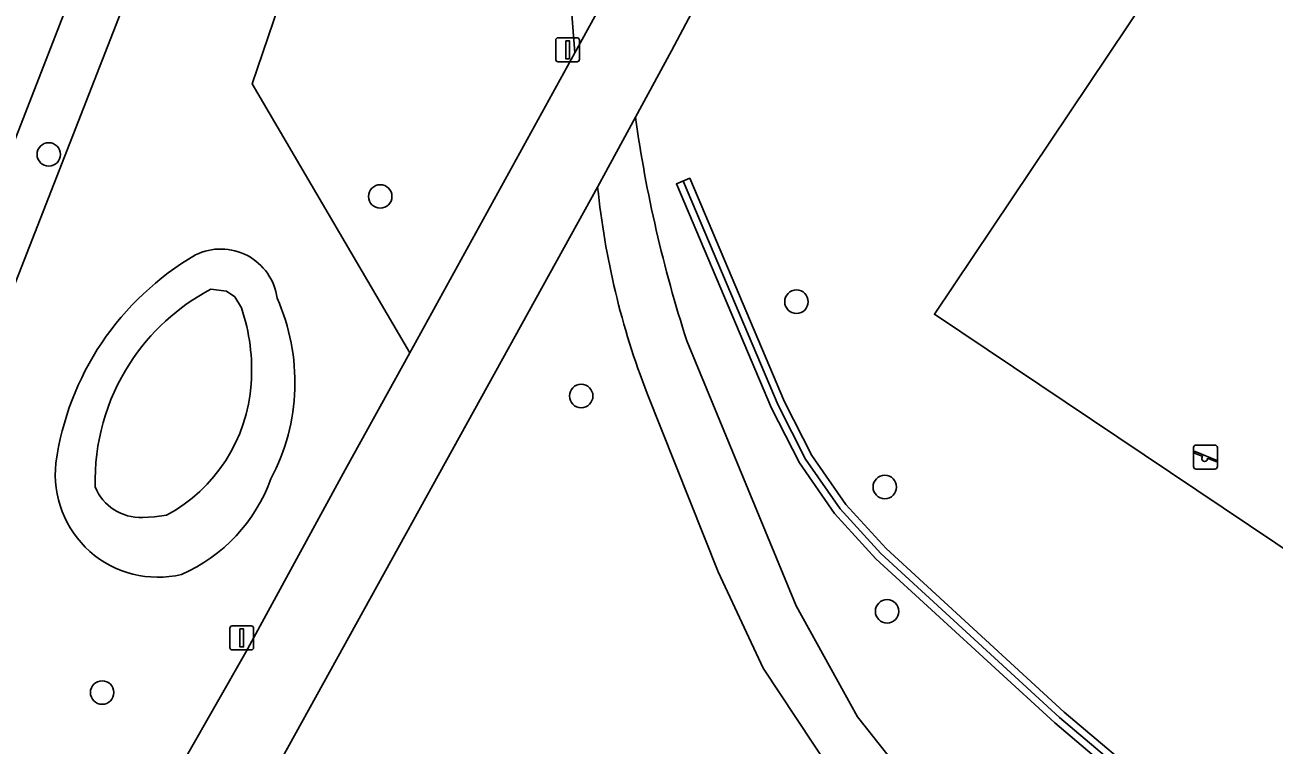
# Model space of a CAD drawing. Extents: x 159039 to 160102, y 381214 to 382524.
# Drawn here: x 159184.7 to 159236.7, y 381664.5 to 381694.5 of the extents above; entities that cross this region are included whole.
import ezdxf

# ---------------------------------------------------------------- set-up
doc = ezdxf.new("R2010")
doc.units = 0
for name, color, linetype in [('IMGEO_Boom', 7, 'Continuous'), ('IMGEO_Fietspad_gesloten', 7, 'Continuous'), ('IMGEO_Groenvoorziening', 7, 'Continuous'), ('IMGEO_Hek', 7, 'Continuous'), ('IMGEO_Lichtmast', 7, 'Continuous'), ('IMGEO_Meer_plas_ven_vijver', 7, 'Continuous'), ('IMGEO_Oever', 7, 'Continuous'), ('IMGEO_Speelvoorziening', 7, 'Continuous'), ('IMGEO_Voetpad_gesloten', 7, 'Continuous')]:
    doc.layers.add(name, color=color, linetype=linetype)

msp = doc.modelspace()

# ---------------------------------------------------------------- linework, layer by layer
at = {"layer": 'IMGEO_Boom'}
for centre in [(159185.669, 381689.092), (159199.483, 381687.341), (159216.827, 381682.956), (159207.856, 381679.029), (159220.508, 381675.238), (159220.604, 381670.058), (159187.894, 381666.676)]:
    msp.add_circle(centre, 0.489, dxfattribs=at)
at = {"layer": 'IMGEO_Fietspad_gesloten'}
for points in [[(159208.543, 381687.727), (159210.118, 381690.637), (159211.626, 381693.41), (159214.575, 381698.992)], [(159209.94, 381697.604), (159207.598, 381693.323), (159200.711, 381680.823), (159198.027, 381675.952), (159193.877, 381668.356), (159191.403, 381664.027), (159191.267, 381663.806), (159186.448, 381655.423), (159181.763, 381647.705), (159174.961, 381637.928), (159171.286, 381633.025), (159167.315, 381627.233), (159162.606, 381619.599), (159159.49, 381614.013), (159158.524, 381611.997), (159157.333, 381609.627), (159156.105, 381606.991), (159154.395, 381602.964)], [(159161.467, 381610.04), (159162.764, 381612.567), (159163.231, 381613.518), (159163.633, 381614.23), (159165.704, 381617.898), (159169.942, 381624.847), (159174.187, 381631.063), (159179.892, 381638.666), (159186.492, 381648.666), (159190.718, 381655.443), (159194.525, 381662.369), (159208.543, 381687.727)]]:
    msp.add_lwpolyline(points, dxfattribs=at)
at = {"layer": 'IMGEO_Groenvoorziening'}
for points in [[(159177.215, 381665.691), (159202.391, 381730.163), (159201.635, 381730.459), (159200.3, 381730.95), (159198.897, 381727.348), (159177.514, 381672.395), (159175.298, 381666.445), (159175.939, 381666.194)], [(159243.346, 381668.514), (159261.103, 381695.01), (159240.298, 381708.872), (159222.578, 381682.432)], [(159243.346, 381668.514), (159222.578, 381682.432), (159240.298, 381708.872), (159261.103, 381695.01)], [(159235.936, 381659.704), (159231.809, 381662.632), (159227.986, 381665.865), (159220.56, 381672.677), (159218.879, 381674.515), (159217.467, 381676.555), (159216.33, 381678.781), (159212.379, 381688.1), (159211.827, 381687.866), (159215.786, 381678.527), (159216.951, 381676.247), (159218.409, 381674.141), (159220.136, 381672.253), (159227.59, 381665.415), (159231.441, 381662.158), (159235.589, 381659.215)], [(159235.936, 381659.704), (159235.589, 381659.215), (159231.441, 381662.158), (159227.59, 381665.415), (159220.136, 381672.253), (159218.409, 381674.141), (159216.951, 381676.247), (159215.786, 381678.527), (159211.827, 381687.866), (159212.379, 381688.1), (159216.33, 381678.781), (159217.467, 381676.555), (159218.879, 381674.515), (159220.56, 381672.677), (159227.986, 381665.865), (159231.809, 381662.632)]]:
    msp.add_lwpolyline(points, close=True, dxfattribs=at)
for points in [[(159198.027, 381675.952), (159200.711, 381680.823), (159194.149, 381692.03), (159201.695, 381714.239), (159207.255, 381712.812), (159207.669, 381717.039), (159208.262, 381721.245), (159208.616, 381723.52), (159209.429, 381727.403), (159202.391, 381730.163), (159177.215, 381665.691), (159185.49, 381662.431)], [(159207.255, 381712.812), (159201.695, 381714.239), (159194.149, 381692.03), (159200.711, 381680.823), (159207.598, 381693.323), (159207.239, 381697.791)], [(159214.575, 381698.992), (159211.626, 381693.41), (159210.118, 381690.637)], [(159208.543, 381687.727), (159194.525, 381662.369), (159195.547, 381659.848)], [(159212.259, 381681.331), (159216.814, 381670.284), (159219.375, 381665.669), (159223.307, 381660.714), (159227.997, 381655.954), (159233.275, 381651.59), (159237.527, 381648.751), (159242.123, 381646.028), (159244.618, 381650.723), (159246.484, 381649.656), (159251.495, 381658.176), (159254.442, 381662.43), (159255.999, 381664.677), (159260.442, 381671.089), (159267.603, 381680.595), (159272.115, 381686.142), (159273.747, 381687.9)], [(159213.571, 381671.703), (159210.604, 381679.139)], [(159191.267, 381663.806), (159191.403, 381664.027), (159193.877, 381668.356), (159198.027, 381675.952)], [(159222.631, 381658.382), (159222.468, 381658.564), (159218.927, 381662.429), (159215.441, 381667.687), (159213.571, 381671.703)]]:
    msp.add_lwpolyline(points, dxfattribs=at)
for centre, radius, start, end in [((159264.521, 381698.254), 54.934, 187.9703, 197.9425), ((159241.286, 381691.044), 32.911, 185.7838, 201.2062), ((159197.754, 381674.608), 11.9, 120.0796, 172.1447), ((159192.84, 381682.783), 2.368, 7.8478, 116.3282), ((159187.288, 381679.608), 8.638, 332.1998, 23.8891), ((159190.219, 381675.761), 4.28, 173.652, 283.3013), ((159188.4, 381677.952), 6.947, 293.8053, 340.0288)]:
    msp.add_arc(centre, radius, start, end, dxfattribs=at)
at = {"layer": 'IMGEO_Hek'}
msp.add_lwpolyline([(159212.119, 381687.945), (159216.058, 381678.654), (159217.209, 381676.401), (159218.644, 381674.328), (159220.348, 381672.465), (159227.788, 381665.64), (159231.625, 381662.395), (159235.744, 381659.473)], dxfattribs=at)
at = {"layer": 'IMGEO_Lichtmast'}
for p, q in [((159206.794, 381693.052), (159206.794, 381693.852)), ((159206.794, 381693.852), (159206.794, 381693.052)), ((159206.894, 381693.952), (159207.684, 381693.952)), ((159207.684, 381693.952), (159206.894, 381693.952)), ((159207.784, 381693.852), (159207.784, 381693.052)), ((159207.784, 381693.052), (159207.784, 381693.852)), ((159207.684, 381692.952), (159206.894, 381692.952)), ((159206.894, 381692.952), (159207.684, 381692.952)), ((159193.216, 381668.552), (159193.216, 381669.352)), ((159193.216, 381669.352), (159193.216, 381668.552)), ((159193.316, 381669.452), (159194.106, 381669.452)), ((159194.106, 381669.452), (159193.316, 381669.452)), ((159194.206, 381669.352), (159194.206, 381668.552)), ((159194.206, 381668.552), (159194.206, 381669.352)), ((159194.106, 381668.452), (159193.316, 381668.452)), ((159193.316, 381668.452), (159194.106, 381668.452))]:
    msp.add_line(p, q, dxfattribs=at)
for points in [[(159207.214, 381693.827), (159207.364, 381693.827), (159207.364, 381693.077), (159207.214, 381693.077), (159207.214, 381693.827)], [(159193.636, 381669.327), (159193.786, 381669.327), (159193.786, 381668.577), (159193.636, 381668.577), (159193.636, 381669.327)]]:
    msp.add_lwpolyline(points, dxfattribs=at)
for centre, start, end in [((159206.894, 381693.852), 90, 180), ((159206.894, 381693.852), 90, 180), ((159207.684, 381693.852), 0, 90), ((159207.684, 381693.852), 360, 90), ((159206.894, 381693.052), 180, 270), ((159206.894, 381693.052), 180, 270), ((159207.684, 381693.052), 270, 0), ((159207.684, 381693.052), 270, 0), ((159193.316, 381669.352), 90, 180), ((159193.316, 381669.352), 90, 180), ((159194.106, 381669.352), 0, 90), ((159194.106, 381669.352), 360, 90), ((159193.316, 381668.552), 180, 270), ((159193.316, 381668.552), 180, 270), ((159194.106, 381668.552), 270, 0), ((159194.106, 381668.552), 270, 0)]:
    msp.add_arc(centre, 0.1, start, end, dxfattribs=at)
at = {"layer": 'IMGEO_Meer_plas_ven_vijver'}
for points in [[(159193.701, 381682.704), (159193.422, 381683.163), (159193.078, 381683.394), (159192.429, 381683.481)], [(159189.582, 381673.974), (159190.079, 381673.999), (159190.575, 381674.061)]]:
    msp.add_lwpolyline(points, dxfattribs=at)
for centre, radius, start, end in [((159196.617, 381675.503), 9.01, 117.6984, 147.2167), ((159185.872, 381680.099), 8.251, 356.1083, 18.4045), ((159196.639, 381675.486), 9.038, 147.1973, 181.5314), ((159187.357, 381680.01), 6.764, 298.4133, 356.0063), ((159189.477, 381675.985), 2.014, 201.592, 273.002)]:
    msp.add_arc(centre, radius, start, end, dxfattribs=at)
at = {"layer": 'IMGEO_Oever'}
msp.add_lwpolyline([(159198.897, 381727.348), (159194.712, 381728.945), (159186.756, 381708.175), (159183.302, 381698.659), (159175.224, 381678.08), (159171.502, 381668.013), (159171.471, 381667.945), (159175.298, 381666.445), (159177.514, 381672.395)], close=True, dxfattribs=at)
for points in [[(159192.429, 381683.481), (159193.078, 381683.394), (159193.422, 381683.163), (159193.701, 381682.704)], [(159190.575, 381674.061), (159190.079, 381673.999), (159189.582, 381673.974)]]:
    msp.add_lwpolyline(points, dxfattribs=at)
for centre, radius, start, end in [((159197.754, 381674.608), 11.9, 120.0796, 172.1447), ((159192.84, 381682.783), 2.368, 7.8478, 116.3282), ((159196.617, 381675.503), 9.01, 117.6984, 147.2167), ((159187.288, 381679.608), 8.638, 332.1998, 23.8891), ((159185.872, 381680.099), 8.251, 356.1083, 18.4045), ((159196.639, 381675.486), 9.038, 147.1973, 181.5314), ((159187.357, 381680.01), 6.764, 298.4133, 356.0063), ((159190.219, 381675.761), 4.28, 173.652, 283.3013), ((159188.4, 381677.952), 6.947, 293.8053, 340.0288), ((159189.477, 381675.985), 2.014, 201.592, 273.002)]:
    msp.add_arc(centre, radius, start, end, dxfattribs=at)
at = {"layer": 'IMGEO_Speelvoorziening'}
for p, q in [((159233.377, 381676.086), (159233.377, 381676.886)), ((159233.377, 381676.886), (159233.377, 381676.086)), ((159233.76, 381676.514), (159233.421, 381676.651)), ((159233.446, 381676.711), (159234.322, 381676.358)), ((159233.477, 381676.986), (159234.267, 381676.986)), ((159234.267, 381676.986), (159233.477, 381676.986)), ((159234.367, 381676.886), (159234.367, 381676.086)), ((159234.367, 381676.086), (159234.367, 381676.886)), ((159234.298, 381676.298), (159233.958, 381676.435)), ((159234.267, 381675.986), (159233.477, 381675.986)), ((159233.477, 381675.986), (159234.267, 381675.986))]:
    msp.add_line(p, q, dxfattribs=at)
for centre, radius, start, end in [((159233.477, 381676.886), 0.1, 90, 180), ((159233.477, 381676.886), 0.1, 90, 180), ((159233.434, 381676.681), 0.0327, 68.078, 248.078), ((159233.839, 381676.424), 0.12, 130.9928, 5.1632), ((159234.267, 381676.886), 0.1, 0, 90), ((159234.267, 381676.886), 0.1, 360, 90), ((159233.477, 381676.086), 0.1, 180, 270), ((159233.477, 381676.086), 0.1, 180, 270), ((159234.267, 381676.086), 0.1, 270, 0), ((159234.267, 381676.086), 0.1, 270, 0), ((159234.31, 381676.328), 0.0327, 248.078, 68.078)]:
    msp.add_arc(centre, radius, start, end, dxfattribs=at)
at = {"layer": 'IMGEO_Voetpad_gesloten'}
for points in [[(159207.239, 381697.791), (159207.598, 381693.323), (159209.94, 381697.604)], [(159210.118, 381690.637), (159208.543, 381687.727)], [(159223.307, 381660.714), (159219.375, 381665.669), (159216.814, 381670.284), (159212.259, 381681.331)], [(159210.604, 381679.139), (159213.571, 381671.703), (159215.441, 381667.687), (159218.927, 381662.429), (159222.468, 381658.564), (159222.631, 381658.382), (159225.337, 381655.366), (159225.466, 381655.223), (159231.686, 381649.838), (159235.856, 381646.939), (159240.92, 381643.929), (159242.123, 381646.028), (159237.527, 381648.751), (159233.275, 381651.59), (159227.997, 381655.954), (159223.307, 381660.714)]]:
    msp.add_lwpolyline(points, dxfattribs=at)
for centre, radius, start, end in [((159264.521, 381698.254), 54.934, 187.9703, 197.9425), ((159241.286, 381691.044), 32.911, 185.7838, 201.2062)]:
    msp.add_arc(centre, radius, start, end, dxfattribs=at)

doc.saveas('drawing.dxf')
